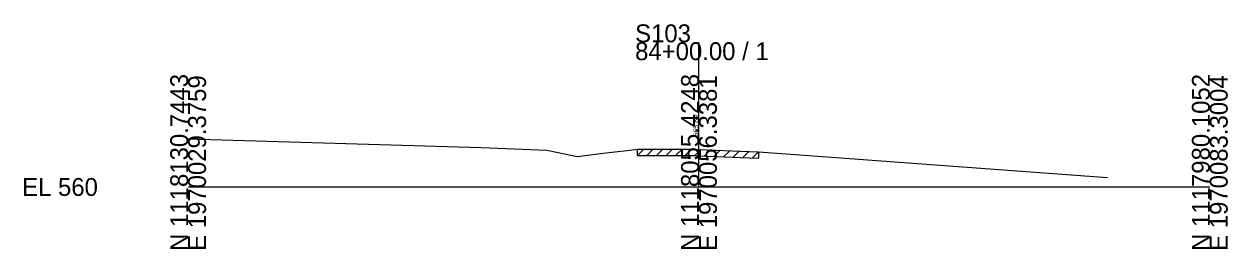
# Model space of a CAD drawing. Extents: x -26 to 163, y -10 to 45020.
# Drawn here: x -25.7 to 162.8, y 42990.3 to 43025.5 of the extents above; entities that cross this region are included whole.
import ezdxf

# ---------------------------------------------------------------- set-up
doc = ezdxf.new("R2010")
doc.units = 0
for name, color, linetype in [('RD_GPK_XS_Cell', 7, 'Continuous'), ('RD_XS_ExGround', 7, 'Continuous'), ('RD_XS_ExPaveRet', 7, 'Continuous'), ('RD_XS_TX_Elev_EX', 7, 'Continuous')]:
    doc.layers.add(name, color=color, linetype=linetype)

msp = doc.modelspace()

# ---------------------------------------------------------------- linework, layer by layer
at = {"layer": 'RD_GPK_XS_Cell'}
for p, q in [((80, 43000), (80, 43022.65)), ((0, 43000), (80, 43000)), ((80, 43000), (160, 43000))]:
    msp.add_line(p, q, dxfattribs=at)
at = {"layer": 'RD_XS_ExGround'}
for p, q in [((0, 43007.55), (45.88, 43006.2)), ((45.88, 43006.2), (56.16, 43005.77)), ((56.16, 43005.77), (59.2, 43005.13)), ((59.2, 43005.13), (60.92, 43004.79)), ((60.92, 43004.79), (65, 43005.27)), ((65, 43005.27), (66.82, 43005.49)), ((66.82, 43005.49), (68.74, 43005.72)), ((68.74, 43005.72), (70.35, 43005.94)), ((70.35, 43005.94), (76.78, 43005.94)), ((76.78, 43005.94), (79.26, 43005.93)), ((79.26, 43005.93), (80, 43005.89)), ((80, 43005.89), (86.51, 43005.61)), ((86.51, 43005.61), (89.31, 43005.5)), ((89.31, 43005.5), (95.09, 43005.06)), ((95.09, 43005.06), (143.97, 43001.47))]:
    msp.add_line(p, q, dxfattribs=at)
at = {"layer": 'RD_XS_ExPaveRet'}
for p, q in [((70.35, 43004.94), (71.35, 43005.94)), ((70.35, 43004.94), (70.35, 43005.94)), ((70.35, 43004.94), (76.78, 43004.94)), ((71.85, 43004.94), (72.85, 43005.94)), ((73.35, 43004.94), (74.35, 43005.94)), ((74.85, 43004.94), (75.85, 43005.94)), ((76.35, 43004.94), (77.35, 43005.93)), ((76.78, 43004.94), (79.26, 43004.93)), ((77.85, 43004.93), (78.85, 43005.93)), ((79.26, 43004.93), (80, 43004.89)), ((79.35, 43004.92), (80.31, 43005.88)), ((80, 43004.89), (86.51, 43004.61)), ((80.85, 43004.86), (81.81, 43005.81)), ((82.35, 43004.79), (83.31, 43005.75)), ((83.85, 43004.72), (84.81, 43005.68)), ((85.35, 43004.66), (86.31, 43005.62)), ((86.51, 43004.61), (89.31, 43004.5)), ((86.85, 43004.59), (87.81, 43005.56)), ((88.35, 43004.53), (89.31, 43005.5)), ((89.31, 43005.5), (89.31, 43004.5))]:
    msp.add_line(p, q, dxfattribs=at)

# ---------------------------------------------------------------- texts
at = {"layer": 'RD_GPK_XS_Cell'}
for s, p in [('S103', (70, 43022.65)), ('84+00.00 / 1', (70, 43019.85)), ('EL 560', (-26, 42998.6))]:
    msp.add_text(s, height=2.8, dxfattribs=at).set_placement(p)
for s, p in [('N 1118130.7443', (0, 42990)), ('N 1118055.4248', (80, 42990)), ('N 1117980.1052', (160, 42990)), ('E 1970029.3759', (2.8, 42990)), ('E 1970056.3381', (82.8, 42990)), ('E 1970083.3004', (162.8, 42990))]:
    msp.add_text(s, height=2.8, rotation=90, dxfattribs=at).set_placement(p)
at = {"layer": 'RD_XS_TX_Elev_EX'}
msp.add_text('565.89', height=0.8, rotation=90, dxfattribs=at).set_placement((79.9, 43007.89))

doc.saveas('drawing.dxf')
